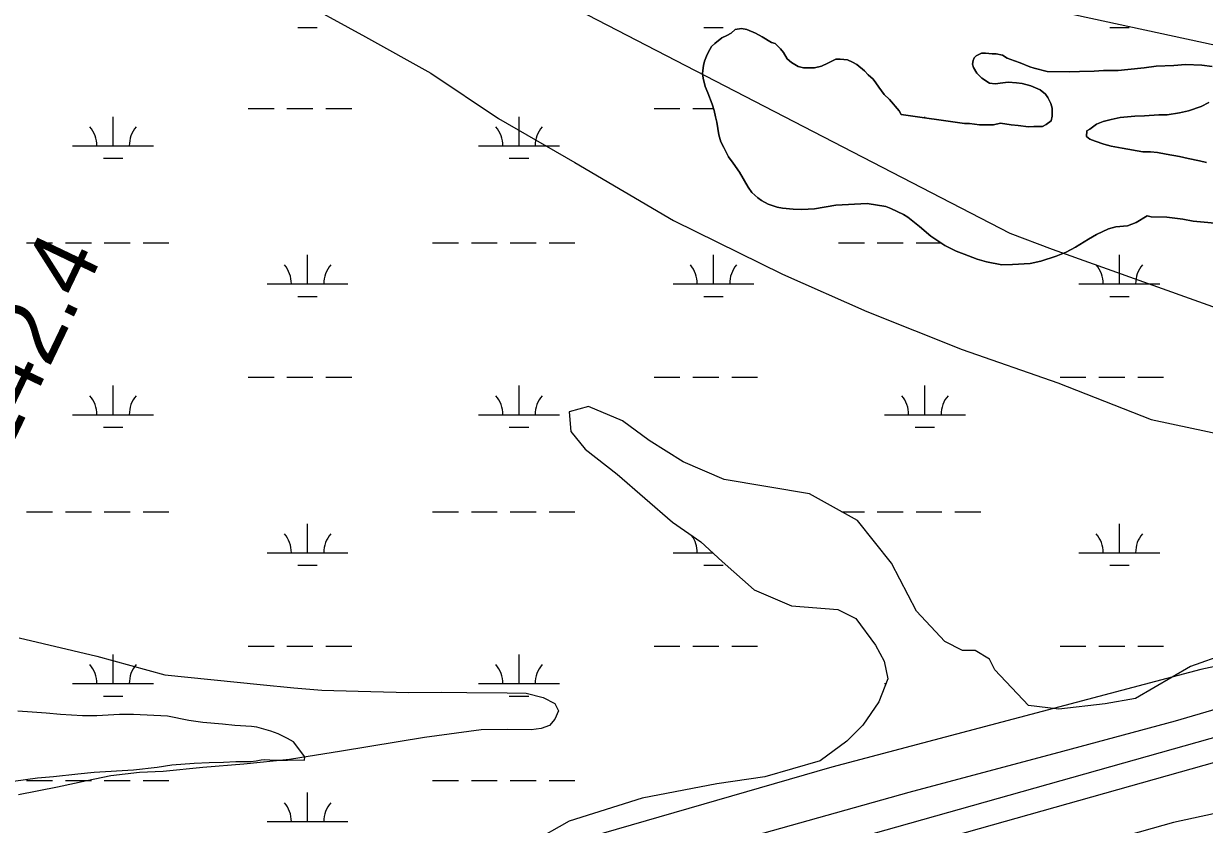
# Model space of a CAD drawing. Extents: x 3477039 to 3515015, y 546746 to 572297.
# Drawn here: x 3504428 to 3505888, y 555464 to 556455 of the extents above; entities that cross this region are included whole.
import ezdxf

# ---------------------------------------------------------------- set-up
doc = ezdxf.new("R2010")
doc.units = 0
for name, color, linetype in [('V-LEVE-TOET', 7, 'Continuous'), ('V-RIVR-RANG-IDEN', 7, 'Continuous'), ('V-SITE-VEGE', 7, 'Continuous'), ('V-SURV-LINE', 7, 'Continuous'), ('V-TOPO-MINR', 7, 'Continuous'), ('V-TOPO-SHOR', 7, 'Continuous'), ('V-WETL-SWMP', 7, 'Continuous')]:
    doc.layers.add(name, color=color, linetype=linetype)

msp = doc.modelspace()

# ---------------------------------------------------------------- linework, layer by layer
at = {"layer": 'V-LEVE-TOET'}
for points in [[(3504661.7, 555243.4), (3504810.9, 555288.6), (3504976, 555339.7), (3505151.5, 555394.4), (3505320.3, 555447.3), (3505523.1, 555504.1), (3505713.1, 555554.9), (3505852.5, 555592.4), (3506008.4, 555638.1), (3506060.8, 555649.1), (3506108.2, 555653.5), (3506239.9, 555646.6), (3506413, 555644.8), (3506632.1, 555641.3), (3506739, 555640.8), (3506772.5, 555646.5), (3506807.8, 555657.1), (3506842, 555674.4), (3506961.7, 555738.1), (3507119.9, 555830), (3507319, 555937.8), (3507424.9, 555995)], [(3505983.1, 555495.5), (3505849.8, 555466.5), (3505712.2, 555427.9), (3505499, 555363.3), (3505295, 555305.3), (3505099.4, 555245.4), (3504869.7, 555174.3), (3504669.3, 555114.5), (3504574.3, 555085.7), (3504479.9, 555059.3), (3504449.4, 555051.2), (3504410.5, 555044.9)]]:
    msp.add_lwpolyline(points, dxfattribs=at)
at = {"layer": 'V-SITE-VEGE'}
for points in [[(3504758.9, 556489.5), (3504850.8, 556438.9), (3504931.7, 556394), (3505015.2, 556337.9), (3505109.8, 556283.2), (3505231.8, 556211.6), (3505366.3, 556145.3), (3505470.6, 556098.8), (3505588.7, 556052), (3505706.9, 556010.8), (3505822.2, 555965.5), (3506012.1, 555924.9)], [(3505901.2, 556208.2), (3505887.7, 556209.7), (3505874.2, 556210.9), (3505861.4, 556213.1), (3505841.9, 556215.8), (3505822.5, 556216.3), (3505817.3, 556217.4), (3505803.7, 556209.2), (3505792.9, 556204.8), (3505778.6, 556203.6), (3505769.6, 556201.2), (3505754.9, 556194.4), (3505744.8, 556188.6), (3505728.7, 556178.7), (3505717.2, 556172.2), (3505705, 556167.5), (3505686.1, 556161.4), (3505672.6, 556158.5), (3505650.7, 556157.3), (3505637.5, 556156.7), (3505618.8, 556160.4), (3505607.3, 556163.6), (3505591.1, 556169.7), (3505581.4, 556173.6), (3505567.2, 556180.7), (3505550, 556192), (3505535.9, 556204), (3505521.4, 556215.6), (3505516.2, 556219.1), (3505500.3, 556226.6), (3505494.4, 556228.7), (3505471.2, 556232.4), (3505432.6, 556230.4), (3505405.9, 556226.1), (3505390.2, 556225.3), (3505379.5, 556225.7), (3505366.6, 556226.9), (3505359.7, 556228), (3505348.6, 556231.6), (3505340.7, 556236.2), (3505335.9, 556239.7), (3505328.6, 556246.4), (3505324.2, 556253), (3505313.3, 556271.2), (3505305.4, 556282.7), (3505299.9, 556290.4), (3505293.8, 556302), (3505290.4, 556308.9), (3505287.7, 556317.6), (3505285.4, 556333.3), (3505283.8, 556339.9), (3505282.1, 556347.6), (3505279.7, 556355.6), (3505274.3, 556369.5), (3505270.9, 556377.2), (3505268.3, 556387.7), (3505267.6, 556393.9), (3505268.8, 556403.3), (3505269.9, 556408.8), (3505272.7, 556415), (3505274.5, 556419.5), (3505278.7, 556426.8), (3505283, 556430.6), (3505291.4, 556437.4), (3505297.6, 556440.5), (3505303.2, 556443.5), (3505308.1, 556447.7), (3505315.8, 556449.3), (3505322.4, 556447.9), (3505333.1, 556443.2), (3505341.4, 556439), (3505353.1, 556431.9), (3505357.6, 556430.5), (3505364.1, 556423.8), (3505367.6, 556419.6), (3505372.4, 556411.6), (3505377.5, 556407), (3505385.8, 556402.1), (3505392.4, 556400.6), (3505405.9, 556400.5), (3505414.6, 556402.5), (3505422.7, 556406.2), (3505432.4, 556411), (3505438, 556411.3), (3505447, 556410.5), (3505452.9, 556407.3), (3505458.4, 556404.4), (3505467.7, 556396.7), (3505472.5, 556391.8), (3505478.7, 556386.5), (3505482.1, 556382), (3505485.5, 556376.4), (3505492.4, 556367.3), (3505498.6, 556361.3), (3505510.9, 556347.3), (3505513.3, 556342.8)], [(3505513.3, 556342.8), (3505591.4, 556331.5), (3505597.9, 556331.5), (3505610.1, 556330), (3505619.1, 556329.9), (3505627.5, 556330.1), (3505636.2, 556331.8), (3505649.3, 556329.9), (3505657.7, 556329.1), (3505670.5, 556327.3), (3505677.4, 556327.9), (3505687.9, 556327.8), (3505692.7, 556330.2), (3505698.7, 556334.9), (3505700.1, 556340.8), (3505699.9, 556350.6), (3505698.2, 556356.5), (3505694.5, 556363.8), (3505691.7, 556368), (3505685.2, 556373.3), (3505673.4, 556378.3), (3505662.7, 556381.2), (3505655.8, 556381.9), (3505645.7, 556382.7), (3505639.1, 556382.1), (3505629.4, 556380.8), (3505622.4, 556381.6), (3505612.8, 556387.6), (3505606.9, 556393.9), (3505602.5, 556400.9), (3505601.5, 556405.1), (3505602.2, 556409.6), (3505603.6, 556412.7), (3505606.1, 556415.4), (3505612.4, 556418.5), (3505617.6, 556418.4), (3505625.9, 556417.7), (3505630.8, 556417.6), (3505638.4, 556416.1), (3505644.3, 556412.6), (3505653.3, 556409), (3505660.2, 556406.5), (3505672.3, 556401.9), (3505677.8, 556400.1), (3505693.8, 556395.8), (3505721.9, 556395.5), (3505733.7, 556396.1), (3505751.8, 556396.2), (3505763.6, 556397.1)], [(3505763.6, 556397.1), (3505781.6, 556397.3), (3505793.5, 556398.2), (3505813.6, 556400.4), (3505828.6, 556402.4), (3505850.5, 556403.5), (3505864.7, 556404.4), (3505884.8, 556403.9), (3505897.7, 556402)], [(3505893.7, 556357.6), (3505884, 556352.8), (3505868.3, 556347.4), (3505857.5, 556344.8), (3505842.2, 556342.2), (3505831.8, 556342.3), (3505814.1, 556341.1), (3505802.2, 556340.8), (3505784.2, 556338.9), (3505772.7, 556336.6), (3505762.9, 556333.9), (3505754.9, 556330.9), (3505746.5, 556324.7), (3505743, 556322.3), (3505742.2, 556315.4), (3505746.4, 556312.2), (3505753, 556309.7), (3505764, 556306.2), (3505773, 556303.6), (3505786.6, 556301.1), (3505812.2, 556296.6), (3505821.6, 556296.5), (3505830.3, 556295.7), (3505841, 556293.6), (3505857.3, 556290.6), (3505868, 556288.1), (3505881.9, 556285.5), (3505890.6, 556283.3)], [(3507073.6, 556020), (3507070.6, 555999.4), (3507045.4, 555962.4), (3506838.4, 555815.6), (3506760.5, 555750.2), (3506687, 555715.1), (3506569.6, 555697), (3506160, 555693), (3505968.1, 555674.3), (3505883.8, 555655.9), (3505427.5, 555535.2), (3505055.4, 555427.4), (3504737.2, 555330), (3504482.7, 555251.3), (3504387.4, 555237.1)], [(3504415.8, 555517.8), (3504445.4, 555522), (3504465.2, 555523.6), (3504495.4, 555526.7), (3504515.2, 555528.9), (3504564.2, 555531.9), (3504593.4, 555535.1), (3504611.5, 555538), (3504639, 555540.2), (3504657.7, 555541), (3504675.5, 555541.2), (3504690.7, 555542.1), (3504708.5, 555542.2), (3504715.8, 555542.9), (3504722, 555544.2), (3504725.8, 555544.5), (3504732.8, 555544.4), (3504738.7, 555544), (3504754.3, 555543.9), (3504760.9, 555544.1), (3504775.5, 555544), (3504775.9, 555547.8), (3504761.8, 555566.3), (3504754.6, 555570.6), (3504742.8, 555576.6), (3504733.8, 555579.8), (3504716.5, 555584.5), (3504709.9, 555585.3), (3504689.5, 555586.5), (3504674.2, 555588.4), (3504649.6, 555590.4), (3504632.6, 555593), (3504605.9, 555598.2), (3504563.9, 555600.3), (3504546.9, 555600.5), (3504518.7, 555598.7), (3504501, 555598.6), (3504473.9, 555600.2), (3504455.9, 555601.8), (3504438.6, 555603), (3504420.9, 555604.6)]]:
    msp.add_lwpolyline(points, dxfattribs=at)
at = {"layer": 'V-SURV-LINE'}
for points in [[(3505401, 555431.2), (3506034.2, 555609.9)], [(3506042.4, 555581), (3505409.2, 555402.3)]]:
    msp.add_lwpolyline(points, dxfattribs=at)
at = {"layer": 'V-TOPO-MINR'}
for points in [[(3504728.9, 556682.4), (3506035.7, 556399.7), (3506123.9, 556380.9), (3506212.1, 556362.3), (3506300.5, 556344.1), (3506388.9, 556326.3), (3506550.2, 556294.1), (3506558, 556293.2), (3506565.7, 556293.1), (3506573.4, 556294.2), (3508654.5, 557224.7)], [(3504919.1, 556573.3), (3505647.4, 556195.7), (3505699.9, 556175.9), (3506542.4, 555874.4), (3506565.8, 555869.1), (3506589, 555867.5), (3506612, 555871.3), (3506634.8, 555878.8), (3507790.4, 556420.3), (3508808, 556938.3)]]:
    msp.add_lwpolyline(points, dxfattribs=at)
at = {"layer": 'V-TOPO-SHOR'}
for points in [[(3504422.8, 555695.1), (3504518.7, 555672.3), (3504602.8, 555649.6), (3504720.6, 555637.5), (3504762.3, 555633.5), (3504796.7, 555630.4), (3504842, 555629), (3504904.6, 555627.5), (3504944.5, 555628), (3504976.3, 555627.6), (3505026.1, 555627.1), (3505049.7, 555626.9), (3505070.5, 555621.2), (3505085, 555613.8), (3505089.4, 555604.7), (3505084.8, 555594.7)], [(3505084.8, 555594.7), (3505078.3, 555586.6), (3505068.3, 555583.1), (3505055.6, 555581.4), (3505026.6, 555581.7), (3504993.9, 555581.2), (3504924, 555571.9), (3504821.3, 555554.9), (3504756.8, 555544.6), (3504700.5, 555538.9), (3504649.7, 555534.9), (3504600.7, 555529.9), (3504571.6, 555528.4), (3504536.2, 555524.3), (3504506.2, 555518.2), (3504469.9, 555510.4), (3504421.7, 555501)]]:
    msp.add_lwpolyline(points, dxfattribs=at)
at = {"layer": 'V-WETL-SWMP'}
for p, q in [((3504767.2, 556450.3), (3504791.2, 556450.3)), ((3505269.2, 556450.3), (3505293.2, 556450.3)), ((3505771.1, 556450.3), (3505795.1, 556450.3)), ((3504705.8, 556350.3), (3504737.8, 556350.3)), ((3504753.8, 556350.3), (3504785.8, 556350.3)), ((3504801.8, 556350.3), (3504833.8, 556350.3)), ((3505207.7, 556350.3), (3505239.7, 556350.3)), ((3505255.7, 556350.3), (3505281.3, 556350.3)), ((3504538.8, 556303.9), (3504538.8, 556339.9)), ((3505040.7, 556303.9), (3505040.7, 556339.9)), ((3505542.6, 556338.6), (3505542.6, 556339.9)), ((3504488.8, 556303.9), (3504588.8, 556303.9)), ((3504990.7, 556303.9), (3505090.7, 556303.9)), ((3504526.8, 556288.5), (3504550.8, 556288.5)), ((3505028.7, 556288.5), (3505052.7, 556288.5)), ((3504431.9, 556183.8), (3504463.9, 556183.8)), ((3504479.9, 556183.8), (3504511.9, 556183.8)), ((3504527.9, 556183.8), (3504559.9, 556183.8)), ((3504575.9, 556183.8), (3504607.9, 556183.8)), ((3504933.8, 556183.8), (3504965.8, 556183.8)), ((3504981.8, 556183.8), (3505013.8, 556183.8)), ((3505029.8, 556183.8), (3505061.8, 556183.8)), ((3505077.8, 556183.8), (3505109.8, 556183.8)), ((3505435.7, 556183.8), (3505467.7, 556183.8)), ((3505483.7, 556183.8), (3505515.7, 556183.8)), ((3505531.7, 556183.8), (3505562.5, 556183.8)), ((3504779.2, 556133.1), (3504779.2, 556169.1)), ((3505281.2, 556133.1), (3505281.2, 556169.1)), ((3505783.1, 556133.1), (3505783.1, 556169.1)), ((3504729.2, 556133.1), (3504829.2, 556133.1)), ((3505231.2, 556133.1), (3505331.2, 556133.1)), ((3505733.1, 556133.1), (3505833.1, 556133.1)), ((3504767.2, 556117.7), (3504791.2, 556117.7)), ((3505269.2, 556117.7), (3505293.2, 556117.7)), ((3505771.1, 556117.7), (3505795.1, 556117.7)), ((3504538.8, 555971.2), (3504538.8, 556007.2)), ((3504705.8, 556017.7), (3504737.8, 556017.7)), ((3504753.8, 556017.7), (3504785.8, 556017.7)), ((3504801.8, 556017.7), (3504833.8, 556017.7)), ((3505040.7, 555971.2), (3505040.7, 556007.2)), ((3505207.7, 556017.7), (3505239.7, 556017.7)), ((3505255.7, 556017.7), (3505287.7, 556017.7)), ((3505303.7, 556017.7), (3505335.7, 556017.7)), ((3505542.6, 555971.2), (3505542.6, 556007.2)), ((3505709.7, 556017.7), (3505741.7, 556017.7)), ((3505757.7, 556017.7), (3505789.7, 556017.7)), ((3505805.7, 556017.7), (3505837.7, 556017.7)), ((3504488.8, 555971.2), (3504588.8, 555971.2)), ((3504990.7, 555971.2), (3505090.7, 555971.2)), ((3505492.6, 555971.2), (3505592.6, 555971.2)), ((3504526.8, 555955.8), (3504550.8, 555955.8)), ((3505028.7, 555955.8), (3505052.7, 555955.8)), ((3505530.6, 555955.8), (3505554.6, 555955.8)), ((3504431.9, 555851.2), (3504463.9, 555851.2)), ((3504479.9, 555851.2), (3504511.9, 555851.2)), ((3504527.9, 555851.2), (3504559.9, 555851.2)), ((3504575.9, 555851.2), (3504607.9, 555851.2)), ((3504933.8, 555851.2), (3504965.8, 555851.2)), ((3504981.8, 555851.2), (3505013.8, 555851.2)), ((3505029.8, 555851.2), (3505061.8, 555851.2)), ((3505077.8, 555851.2), (3505109.8, 555851.2)), ((3505439.9, 555851.2), (3505467.7, 555851.2)), ((3505483.7, 555851.2), (3505515.7, 555851.2)), ((3505531.7, 555851.2), (3505563.7, 555851.2)), ((3505579.7, 555851.2), (3505611.7, 555851.2)), ((3504779.2, 555800.4), (3504779.2, 555836.4)), ((3505783.1, 555800.4), (3505783.1, 555836.4)), ((3504729.2, 555800.4), (3504829.2, 555800.4)), ((3505231.2, 555800.4), (3505280.3, 555800.4)), ((3505733.1, 555800.4), (3505833.1, 555800.4)), ((3504767.2, 555785), (3504791.2, 555785)), ((3505269.2, 555785), (3505293.2, 555785)), ((3505771.1, 555785), (3505795.1, 555785)), ((3504705.8, 555685), (3504737.8, 555685)), ((3504753.8, 555685), (3504785.8, 555685)), ((3504801.8, 555685), (3504833.8, 555685)), ((3505207.7, 555685), (3505239.7, 555685)), ((3505255.7, 555685), (3505287.7, 555685)), ((3505303.7, 555685), (3505335.7, 555685)), ((3505709.7, 555685), (3505741.7, 555685)), ((3505757.7, 555685), (3505789.7, 555685)), ((3505805.7, 555685), (3505837.7, 555685)), ((3504538.8, 555638.6), (3504538.8, 555674.6)), ((3505040.7, 555638.6), (3505040.7, 555674.6)), ((3504488.8, 555638.6), (3504588.8, 555638.6)), ((3504990.7, 555638.6), (3505090.7, 555638.6)), ((3505492.6, 555638.6), (3505494.5, 555638.6)), ((3504526.8, 555623.1), (3504550.8, 555623.1)), ((3505028.7, 555623.1), (3505052.7, 555623.1)), ((3504431.9, 555518.5), (3504463.9, 555518.5)), ((3504479.9, 555518.5), (3504511.9, 555518.5)), ((3504527.9, 555518.5), (3504559.9, 555518.5)), ((3504575.9, 555518.5), (3504607.9, 555518.5)), ((3504933.8, 555518.5), (3504965.8, 555518.5)), ((3504981.8, 555518.5), (3505013.8, 555518.5)), ((3505029.8, 555518.5), (3505061.8, 555518.5)), ((3505077.8, 555518.5), (3505109.8, 555518.5)), ((3504779.2, 555467.8), (3504779.2, 555503.8)), ((3504729.2, 555467.8), (3504829.2, 555467.8))]:
    msp.add_line(p, q, dxfattribs=at)
for points in [[(3505733.7, 556396.1), (3505721.9, 556395.5), (3505693.8, 556395.8), (3505677.8, 556400.1), (3505672.3, 556401.9), (3505660.2, 556406.5), (3505653.3, 556409), (3505644.3, 556412.6), (3505638.4, 556416.1), (3505630.8, 556417.6), (3505625.9, 556417.7), (3505617.6, 556418.4), (3505612.4, 556418.5), (3505606.1, 556415.4), (3505603.6, 556412.7), (3505602.2, 556409.6), (3505601.5, 556405.1), (3505602.5, 556400.9), (3505606.9, 556393.9), (3505612.8, 556387.6), (3505622.4, 556381.6), (3505629.4, 556380.8), (3505639.1, 556382.1), (3505645.7, 556382.7), (3505655.8, 556381.9), (3505662.7, 556381.2), (3505673.4, 556378.3), (3505685.2, 556373.3), (3505691.7, 556368), (3505694.5, 556363.8), (3505698.2, 556356.5), (3505699.9, 556350.6), (3505700.1, 556340.8), (3505698.7, 556335), (3505692.7, 556330.2), (3505687.9, 556327.8), (3505677.4, 556327.9), (3505670.5, 556327.3), (3505657.7, 556329.1), (3505649.3, 556329.9), (3505636.2, 556331.8), (3505627.5, 556330.1), (3505619.1, 556329.9), (3505610.1, 556330), (3505597.9, 556331.5), (3505591.4, 556331.5), (3505513.3, 556342.8), (3505510.9, 556347.3), (3505498.6, 556361.3), (3505492.4, 556367.3), (3505485.5, 556376.4), (3505482.1, 556382), (3505478.7, 556386.5), (3505472.5, 556391.8), (3505467.7, 556396.7), (3505458.4, 556404.4), (3505452.9, 556407.3), (3505447, 556410.5), (3505438, 556411.3), (3505432.4, 556411), (3505422.6, 556406.2), (3505414.6, 556402.5), (3505405.9, 556400.5), (3505392.4, 556400.6), (3505385.8, 556402.1), (3505377.5, 556407), (3505372.4, 556411.6), (3505367.6, 556419.6), (3505364.1, 556423.8), (3505357.6, 556430.5), (3505353.1, 556431.9), (3505341.4, 556439), (3505333.1, 556443.2), (3505322.4, 556447.9), (3505315.8, 556449.3), (3505308.1, 556447.7), (3505303.2, 556443.5), (3505297.6, 556440.5), (3505291.4, 556437.4), (3505283, 556430.6), (3505278.7, 556426.8), (3505274.5, 556419.5), (3505272.7, 556415), (3505269.9, 556408.8), (3505268.8, 556403.3), (3505267.6, 556393.9), (3505268.3, 556387.7), (3505270.9, 556377.2), (3505274.3, 556369.5), (3505279.7, 556355.6), (3505282.1, 556347.6), (3505283.8, 556339.9), (3505285.4, 556333.3), (3505287.7, 556317.6), (3505290.4, 556308.9), (3505293.8, 556302), (3505299.9, 556290.4), (3505305.4, 556282.7), (3505313.3, 556271.2), (3505324.2, 556253), (3505328.6, 556246.4)], [(3505897.7, 556402), (3505884.8, 556403.9), (3505864.7, 556404.4), (3505850.5, 556403.5), (3505828.6, 556402.4), (3505813.6, 556400.4), (3505793.5, 556398.2), (3505781.6, 556397.3), (3505763.6, 556397.1), (3505751.8, 556396.2), (3505733.7, 556396.1)], [(3505890.6, 556283.3), (3505881.9, 556285.5), (3505868, 556288.1), (3505857.3, 556290.6), (3505841, 556293.6), (3505830.3, 556295.7), (3505821.6, 556296.5), (3505812.2, 556296.6), (3505786.6, 556301.1), (3505773, 556303.6), (3505764, 556306.2), (3505753, 556309.7), (3505746.4, 556312.2), (3505742.2, 556315.4), (3505743, 556322.3), (3505746.5, 556324.7), (3505754.9, 556330.9), (3505762.9, 556333.9), (3505772.7, 556336.6), (3505784.2, 556338.9), (3505802.2, 556340.8), (3505814.1, 556341.1), (3505831.8, 556342.3), (3505842.2, 556342.2), (3505857.5, 556344.8), (3505868.3, 556347.4), (3505884, 556352.8), (3505893.7, 556357.6)], [(3505328.6, 556246.4), (3505335.9, 556239.7), (3505340.7, 556236.2), (3505348.6, 556231.6), (3505359.7, 556228), (3505366.6, 556226.9), (3505379.5, 556225.7), (3505390.2, 556225.3), (3505405.9, 556226.1), (3505432.6, 556230.4), (3505471.2, 556232.4), (3505494.4, 556228.7), (3505500.3, 556226.6), (3505516.2, 556219.1), (3505521.4, 556215.6), (3505535.9, 556204), (3505550, 556192), (3505567.2, 556180.7), (3505581.4, 556173.6), (3505591.1, 556169.7), (3505607.3, 556163.6), (3505618.8, 556160.4), (3505637.5, 556156.7), (3505650.7, 556157.3), (3505672.6, 556158.5), (3505686.1, 556161.4), (3505705, 556167.5), (3505717.2, 556172.2), (3505728.7, 556178.7), (3505744.8, 556188.6), (3505754.9, 556194.4), (3505769.6, 556201.2), (3505778.6, 556203.6), (3505792.9, 556204.8), (3505803.7, 556209.2), (3505817.3, 556217.4), (3505822.5, 556216.3), (3505841.9, 556215.8), (3505861.4, 556213.1), (3505874.2, 556210.9), (3505887.7, 556209.7), (3505901.2, 556208.2)], [(3505915.2, 555675.2), (3505871.1, 555659.8), (3505802.8, 555620.2), (3505765.4, 555613.6), (3505708.2, 555607), (3505670.7, 555611.4), (3505628.9, 555655.4), (3505622.3, 555668.6), (3505604.7, 555679.6), (3505589.2, 555679.6), (3505567.2, 555690.7), (3505532, 555728.1), (3505501.2, 555787.5), (3505459.3, 555840.4), (3505399.9, 555873.4), (3505294.2, 555891), (3505243.5, 555913.1), (3505201.7, 555939.5), (3505168.6, 555963.7), (3505126.8, 555981.3), (3505102.6, 555974.7), (3505104.8, 555950.5), (3505122.4, 555928.5), (3505162, 555897.7), (3505230.3, 555838.2), (3505265.5, 555814), (3505292, 555789.7), (3505331.6, 555754.5), (3505377.8, 555734.7), (3505435.1, 555730.3), (3505457.1, 555719.3), (3505481.3, 555686.2), (3505492.3, 555666.4), (3505496.7, 555644.4), (3505485.7, 555615.8), (3505465.9, 555587.2), (3505446.1, 555567.3), (3505413.1, 555543.1), (3505344.8, 555523.3), (3505285.3, 555514.5), (3505192.9, 555496.9), (3505102.6, 555468.2), (3505056.3, 555441.8)], [(3504415.8, 555517.8), (3504445.4, 555522), (3504465.2, 555523.6), (3504495.4, 555526.7), (3504515.2, 555528.9), (3504564.2, 555531.9), (3504593.4, 555535.1), (3504611.5, 555538), (3504639, 555540.2), (3504657.7, 555541), (3504675.5, 555541.2), (3504690.7, 555542.1), (3504708.5, 555542.2), (3504715.8, 555542.9), (3504722, 555544.2), (3504725.8, 555544.5), (3504732.8, 555544.4), (3504738.7, 555544), (3504754.3, 555543.9), (3504760.9, 555544.1), (3504775.5, 555544), (3504775.9, 555547.8), (3504761.8, 555566.3), (3504754.6, 555570.6), (3504742.8, 555576.6), (3504733.8, 555579.8), (3504716.5, 555584.5), (3504709.9, 555585.3), (3504689.5, 555586.5), (3504674.2, 555588.4), (3504649.6, 555590.4), (3504632.6, 555593), (3504605.9, 555598.2), (3504563.9, 555600.3), (3504546.9, 555600.5), (3504518.7, 555598.7), (3504501, 555598.6), (3504473.9, 555600.2), (3504455.9, 555601.8), (3504438.6, 555603), (3504420.9, 555604.6)]]:
    msp.add_lwpolyline(points, dxfattribs=at)
for centre, start, end in [((3504483.5, 556304.4), 359.2282, 40.7718), ((3504594, 556304.4), 139.2282, 180.7718), ((3504985.4, 556304.4), 359.2282, 40.7718), ((3505095.9, 556304.4), 139.2282, 180.7718), ((3504724, 556133.6), 359.2282, 40.7718), ((3504834.5, 556133.6), 139.2282, 180.7718), ((3505225.9, 556133.6), 359.2282, 40.7718), ((3505336.4, 556133.6), 139.2282, 180.7718), ((3505727.8, 556133.6), 359.2282, 40.7718), ((3505838.3, 556133.6), 139.2282, 180.7718), ((3504483.5, 555971.7), 359.2282, 40.7718), ((3504594, 555971.7), 139.2282, 180.7718), ((3504985.4, 555971.7), 359.2282, 40.7718), ((3505095.9, 555971.7), 139.2282, 180.7718), ((3505487.3, 555971.7), 359.2282, 40.7718), ((3505597.8, 555971.7), 139.2282, 180.7718), ((3504724, 555800.9), 359.2282, 40.7718), ((3504834.5, 555800.9), 139.2282, 180.7718), ((3505225.9, 555800.9), 359.2282, 35.9302), ((3505727.8, 555800.9), 359.2282, 40.7718), ((3505838.3, 555800.9), 139.2282, 180.7718), ((3504483.5, 555639), 359.2282, 40.7718), ((3504594, 555639), 139.2282, 180.7718), ((3504985.4, 555639), 359.2282, 40.7718), ((3505095.9, 555639), 139.2282, 180.7718), ((3504724, 555468.2), 359.2282, 40.7718), ((3504834.5, 555468.2), 139.2282, 180.7718)]:
    msp.add_arc(centre, 35.2, start, end, dxfattribs=at)

# ---------------------------------------------------------------- texts
at = {"layer": 'V-RIVR-RANG-IDEN'}
msp.add_text('R-142.4', height=83, rotation=64.4086, dxfattribs=at).set_placement((3504355.5, 555811.1))

doc.saveas('drawing.dxf')
